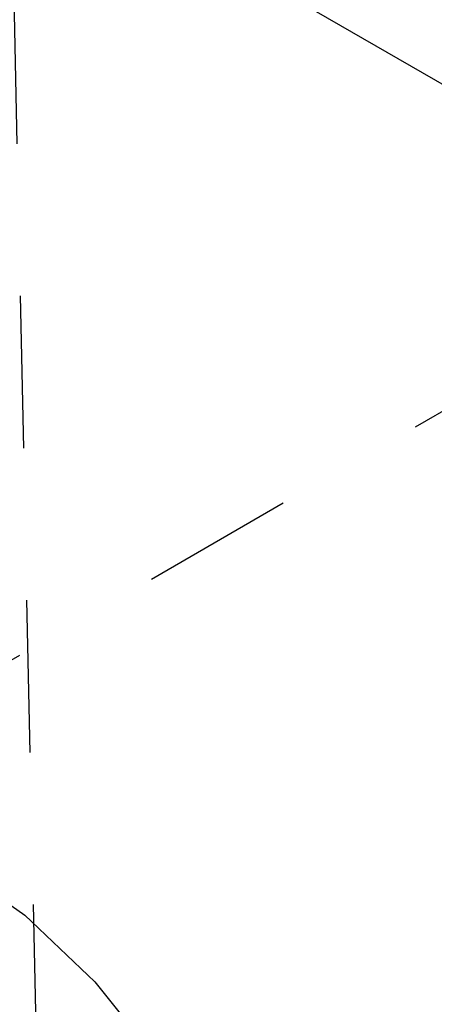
# Model space of a CAD drawing. Header units: inches. Extents: x 1907 to 2452, y -210 to -54.
# Tile 528 of 656: x 2009.503 to 2009.775, y -196.11 to -195.463. Entities that reach past the tile are written whole.
import ezdxf

# ---------------------------------------------------------------- set-up
doc = ezdxf.new("R2010")
doc.units = ezdxf.units.IN
doc.header["$LTSCALE"] = 0.5
doc.header["$MEASUREMENT"] = 0
doc.linetypes.add('HIDDEN', pattern=[0.225, 0.15, -0.075])
doc.layers.add('SID-M-H', color=4, linetype='HIDDEN')
doc.layers.add('SID-M-S', color=105, linetype='Continuous')

msp = doc.modelspace()

# ---------------------------------------------------------------- linework, layer by layer
at = {"layer": 'SID-M-H'}
for p, q in [((2011.06174, -194.98051), (2009.29398, -196.00102)), ((2009.49466, -195.24428), (2009.52201, -196.52366)), ((2009.45801, -196.01726), (2009.50625, -196.05096)), ((2009.50625, -196.05096), (2009.55238, -196.0949)), ((2009.55238, -196.0949), (2009.59438, -196.14715))]:
    msp.add_line(p, q, dxfattribs=at)
at = {"layer": 'SID-M-S'}
msp.add_line((2009.28847, -195.221), (2009.78325, -195.50663), dxfattribs=at)

doc.saveas('drawing.dxf')
